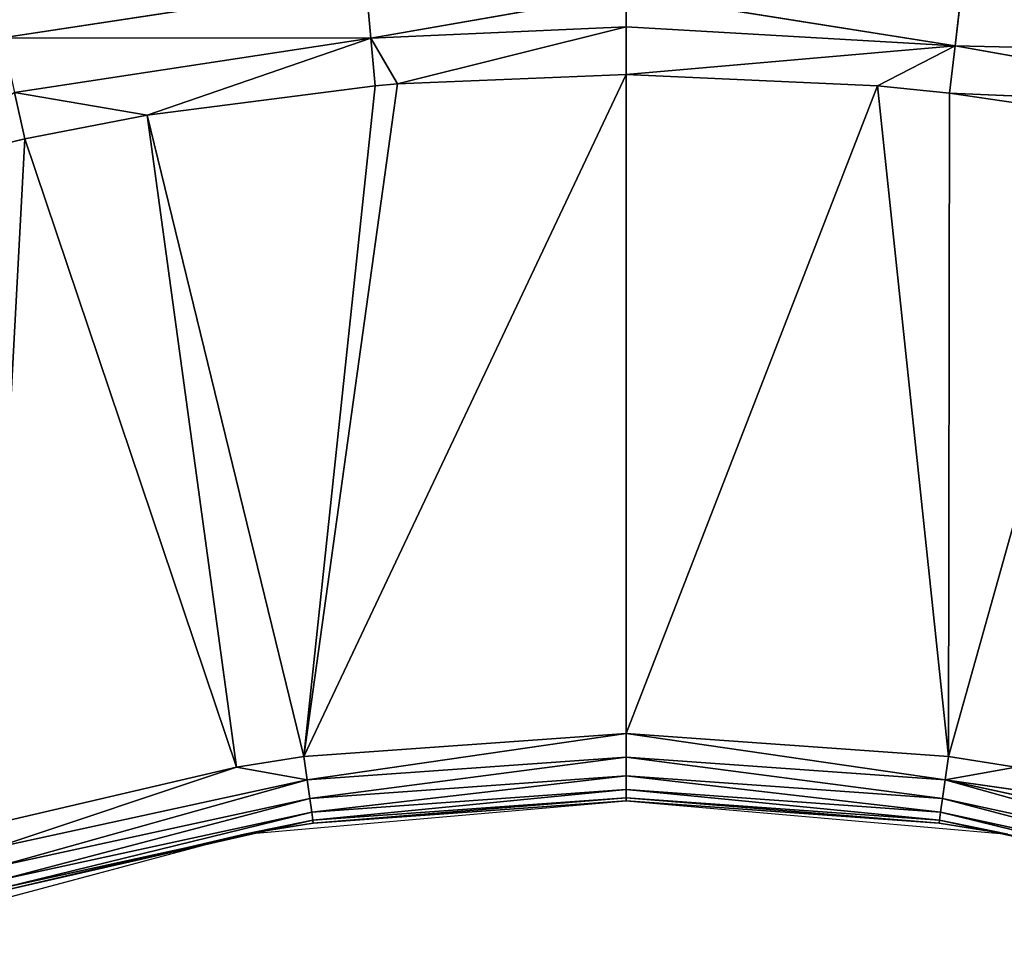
# Model space of a CAD drawing. Extents: x 0 to 605, y 0 to 400.
# Tile 567 of 656: x 298.02 to 305.18, y 219.89 to 226.54. Entities that reach past the tile are written whole.
import ezdxf

# ---------------------------------------------------------------- set-up
doc = ezdxf.new("R2010")
doc.units = 0
doc.header["$LTSCALE"] = 25.4
doc.layers.get('0').update_dxf_attribs({"linetype": 'CONTINUOUS'})

# ---------------------------------------------------------------- blocks, each defined once
blk = doc.blocks.new('ATLANTA610_-_S_STL')
at = {"color": 0}
for p, q in [((300.8018, 24.4529, 173.0743), (298.1586, 24.4405, 173.4762)), ((300.8018, 24.4529, 173.0743), (298.1586, 24.4405, 173.4762)), ((300.8018, 24.4529, 173.0743), (300.8385, 24.1073, 173.4805)), ((300.8018, 24.4529, 173.0743), (300.8385, 24.1073, 173.4805)), ((305.139, 24.4512, 173.1298), (305.0918, 24.1056, 173.5349)), ((305.139, 24.4512, 173.1298), (305.0918, 24.1056, 173.5349)), ((302.6974, 24.3255, 173.1543), (300.8385, 24.1073, 173.4805)), ((302.6974, 24.3255, 173.1543), (300.8385, 24.1073, 173.4805)), ((302.6975, 24.1097, 173.3983), (302.6974, 24.3255, 173.1543)), ((302.6975, 24.1097, 173.3983), (302.6974, 24.3255, 173.1543)), ((305.0918, 24.1056, 173.5349), (302.6974, 24.3255, 173.1543)), ((305.0918, 24.1056, 173.5349), (302.6974, 24.3255, 173.1543)), ((300.8385, 24.1073, 173.4805), (298.2464, 24.0949, 173.8744)), ((300.8385, 24.1073, 173.4805), (298.2464, 24.0949, 173.8744)), ((298.2464, 24.0949, 173.8744), (299.2104, 23.7389, 174.0406)), ((298.2464, 24.0949, 173.8744), (299.2104, 23.7389, 174.0406)), ((298.2464, 24.0949, 173.8744), (298.3214, 23.7334, 174.2127)), ((298.2464, 24.0949, 173.8744), (298.3214, 23.7334, 174.2127)), ((300.8385, 24.1073, 173.4805), (299.2104, 23.7389, 174.0406)), ((300.8385, 24.1073, 173.4805), (299.2104, 23.7389, 174.0406)), ((302.6975, 24.1097, 173.3983), (300.8385, 24.1073, 173.4805)), ((302.6975, 24.1097, 173.3983), (300.8385, 24.1073, 173.4805)), ((300.8385, 24.1073, 173.4805), (301.0324, 23.7462, 173.8117)), ((300.8385, 24.1073, 173.4805), (301.0324, 23.7462, 173.8117)), ((300.8385, 24.1073, 173.4805), (300.8699, 23.7458, 173.8255)), ((300.8385, 24.1073, 173.4805), (300.8699, 23.7458, 173.8255)), ((302.6975, 24.1097, 173.3983), (301.0324, 23.7462, 173.8117)), ((302.6975, 24.1097, 173.3983), (301.0324, 23.7462, 173.8117)), ((302.6974, 23.7482, 173.7448), (302.6975, 24.1097, 173.3983)), ((302.6974, 23.7482, 173.7448), (302.6975, 24.1097, 173.3983)), ((302.6974, 23.7482, 173.7448), (305.0918, 24.1056, 173.5349)), ((302.6974, 23.7482, 173.7448), (305.0918, 24.1056, 173.5349)), ((302.6975, 24.1097, 173.3983), (305.0918, 24.1056, 173.5349)), ((302.6975, 24.1097, 173.3983), (305.0918, 24.1056, 173.5349)), ((304.5276, 23.7458, 173.8257), (305.0918, 24.1056, 173.5349)), ((304.5276, 23.7458, 173.8257), (305.0918, 24.1056, 173.5349)), ((305.0514, 23.7441, 173.879), (305.0918, 24.1056, 173.5349)), ((305.0514, 23.7441, 173.879), (305.0918, 24.1056, 173.5349)), ((305.0514, 23.7441, 173.879), (307.6576, 24.0913, 173.9912)), ((305.0514, 23.7441, 173.879), (307.6576, 24.0913, 173.9912)), ((307.6576, 24.0913, 173.9912), (305.0918, 24.1056, 173.5349)), ((307.6576, 24.0913, 173.9912), (305.0918, 24.1056, 173.5349)), ((297.4132, 23.7266, 174.4306), (298.3214, 23.7334, 174.2127)), ((297.4132, 23.7266, 174.4306), (298.3214, 23.7334, 174.2127)), ((298.3214, 23.7334, 174.2127), (299.2104, 23.7389, 174.0406)), ((298.3214, 23.7334, 174.2127), (299.2104, 23.7389, 174.0406)), ((298.3214, 23.7334, 174.2127), (299.8626, 18.2168, 178.7842)), ((298.3214, 23.7334, 174.2127), (299.8626, 18.2168, 178.7842)), ((299.2104, 23.7389, 174.0406), (300.8699, 23.7458, 173.8255)), ((299.2104, 23.7389, 174.0406), (300.8699, 23.7458, 173.8255)), ((299.2104, 23.7389, 174.0406), (300.3509, 18.2168, 178.7065)), ((299.2104, 23.7389, 174.0406), (300.3509, 18.2168, 178.7065)), ((299.2104, 23.7389, 174.0406), (299.8626, 18.2168, 178.7842)), ((299.2104, 23.7389, 174.0406), (299.8626, 18.2168, 178.7842)), ((300.3509, 18.2168, 178.7065), (302.6974, 23.7482, 173.7448)), ((300.3509, 18.2168, 178.7065), (302.6974, 23.7482, 173.7448)), ((300.3509, 18.2168, 178.7065), (301.0324, 23.7462, 173.8117)), ((300.3509, 18.2168, 178.7065), (301.0324, 23.7462, 173.8117)), ((300.8699, 23.7458, 173.8255), (300.3509, 18.2168, 178.7065)), ((300.8699, 23.7458, 173.8255), (300.3509, 18.2168, 178.7065)), ((300.8699, 23.7458, 173.8255), (301.0324, 23.7462, 173.8117)), ((300.8699, 23.7458, 173.8255), (301.0324, 23.7462, 173.8117)), ((301.0324, 23.7462, 173.8117), (302.6974, 23.7482, 173.7448)), ((301.0324, 23.7462, 173.8117), (302.6974, 23.7482, 173.7448)), ((302.6974, 18.2168, 178.5386), (302.6974, 23.7482, 173.7448)), ((302.6974, 18.2168, 178.5386), (302.6974, 23.7482, 173.7448)), ((304.5276, 23.7458, 173.8257), (302.6974, 23.7482, 173.7448)), ((304.5276, 23.7458, 173.8257), (302.6974, 23.7482, 173.7448)), ((302.6974, 18.2168, 178.5386), (304.5276, 23.7458, 173.8257)), ((302.6974, 18.2168, 178.5386), (304.5276, 23.7458, 173.8257)), ((305.044, 18.2168, 178.7065), (304.5276, 23.7458, 173.8257)), ((305.044, 18.2168, 178.7065), (304.5276, 23.7458, 173.8257)), ((305.0514, 23.7441, 173.879), (304.5276, 23.7458, 173.8257)), ((305.0514, 23.7441, 173.879), (304.5276, 23.7458, 173.8257)), ((305.044, 18.2168, 178.7065), (305.0514, 23.7441, 173.879)), ((305.044, 18.2168, 178.7065), (305.0514, 23.7441, 173.879)), ((305.044, 18.2168, 178.7065), (306.3443, 23.738, 174.0685)), ((305.044, 18.2168, 178.7065), (306.3443, 23.738, 174.0685)), ((306.3443, 23.738, 174.0685), (305.0514, 23.7441, 173.879)), ((306.3443, 23.738, 174.0685), (305.0514, 23.7441, 173.879)), ((299.8626, 18.2168, 178.7842), (298.0521, 18.2168, 179.2065)), ((299.8626, 18.2168, 178.7842), (298.0521, 18.2168, 179.2065)), ((298.1003, 17.9884, 179.3707), (299.8626, 18.2168, 178.7842)), ((298.1003, 17.9884, 179.3707), (299.8626, 18.2168, 178.7842)), ((300.3509, 18.2168, 178.7065), (299.8626, 18.2168, 178.7842)), ((299.8626, 18.2168, 178.7842), (300.3752, 17.9884, 178.8758)), ((299.8626, 18.2168, 178.7842), (300.3752, 17.9884, 178.8758)), ((300.3509, 18.2168, 178.7065), (299.8626, 18.2168, 178.7842)), ((300.3752, 17.9884, 178.8758), (300.3509, 18.2168, 178.7065)), ((302.6974, 18.2168, 178.5386), (300.3509, 18.2168, 178.7065)), ((300.3752, 17.9884, 178.8758), (300.3509, 18.2168, 178.7065)), ((302.6974, 18.2168, 178.5386), (300.3509, 18.2168, 178.7065)), ((305.044, 18.2168, 178.7065), (302.6974, 18.2168, 178.5386)), ((302.6974, 18.2168, 178.5386), (302.6974, 17.9884, 178.7097)), ((302.6974, 18.2168, 178.5386), (302.6974, 17.9884, 178.7097)), ((305.044, 18.2168, 178.7065), (302.6974, 18.2168, 178.5386)), ((305.044, 18.2168, 178.7065), (305.0197, 17.9884, 178.8758)), ((305.0197, 17.9884, 178.8758), (305.5323, 18.2168, 178.7842)), ((305.0197, 17.9884, 178.8758), (305.5323, 18.2168, 178.7842)), ((305.0197, 17.9884, 178.8758), (307.3428, 18.2168, 179.2065)), ((305.0197, 17.9884, 178.8758), (307.3428, 18.2168, 179.2065)), ((305.044, 18.2168, 178.7065), (305.0197, 17.9884, 178.8758)), ((305.5323, 18.2168, 178.7842), (305.044, 18.2168, 178.7065)), ((305.5323, 18.2168, 178.7842), (305.044, 18.2168, 178.7065)), ((298.1003, 17.9884, 179.3707), (300.3752, 17.9884, 178.8758)), ((298.1003, 17.9884, 179.3707), (300.3752, 17.9884, 178.8758)), ((300.3947, 17.7379, 179.0112), (300.3752, 17.9884, 178.8758)), ((300.3752, 17.9884, 178.8758), (302.6974, 17.9884, 178.7097)), ((300.3752, 17.9884, 178.8758), (302.6974, 17.9884, 178.7097)), ((300.3947, 17.7379, 179.0112), (300.3752, 17.9884, 178.8758)), ((302.6974, 17.9884, 178.7097), (305.0197, 17.9884, 178.8758)), ((302.6974, 17.9884, 178.7097), (305.0197, 17.9884, 178.8758)), ((302.6974, 17.9884, 178.7097), (302.6974, 17.7379, 178.8465)), ((302.6974, 17.9884, 178.7097), (302.6974, 17.7379, 178.8465)), ((305.0197, 17.9884, 178.8758), (305.0002, 17.7379, 179.0112)), ((305.0197, 17.9884, 178.8758), (305.0002, 17.7379, 179.0112)), ((307.2946, 17.9884, 179.3707), (305.0197, 17.9884, 178.8758)), ((307.2946, 17.9884, 179.3707), (305.0197, 17.9884, 178.8758)), ((298.1388, 17.7379, 179.5019), (300.3947, 17.7379, 179.0112)), ((298.1388, 17.7379, 179.5019), (300.3947, 17.7379, 179.0112)), ((300.4089, 17.4705, 179.1099), (300.3947, 17.7379, 179.0112)), ((300.3947, 17.7379, 179.0112), (302.6974, 17.7379, 178.8465)), ((300.3947, 17.7379, 179.0112), (302.6974, 17.7379, 178.8465)), ((300.4089, 17.4705, 179.1099), (300.3947, 17.7379, 179.0112)), ((302.6974, 17.7379, 178.8465), (305.0002, 17.7379, 179.0112)), ((302.6974, 17.7379, 178.8465), (305.0002, 17.7379, 179.0112)), ((302.6974, 17.7379, 178.8465), (302.6974, 17.4705, 178.9462)), ((302.6974, 17.7379, 178.8465), (302.6974, 17.4705, 178.9462)), ((305.0002, 17.7379, 179.0112), (304.986, 17.4705, 179.1099)), ((305.0002, 17.7379, 179.0112), (304.986, 17.4705, 179.1099)), ((307.2561, 17.7379, 179.5019), (305.0002, 17.7379, 179.0112)), ((307.2561, 17.7379, 179.5019), (305.0002, 17.7379, 179.0112)), ((298.1669, 17.4705, 179.5976), (300.4089, 17.4705, 179.1099)), ((298.1669, 17.4705, 179.5976), (300.4089, 17.4705, 179.1099)), ((300.4175, 17.1917, 179.17), (300.4089, 17.4705, 179.1099)), ((300.4089, 17.4705, 179.1099), (302.6974, 17.4705, 178.9462)), ((300.4089, 17.4705, 179.1099), (302.6974, 17.4705, 178.9462)), ((300.4175, 17.1917, 179.17), (300.4089, 17.4705, 179.1099)), ((302.6974, 17.4705, 178.9462), (304.986, 17.4705, 179.1099)), ((302.6974, 17.4705, 178.9462), (304.986, 17.4705, 179.1099)), ((302.6974, 17.4705, 178.9462), (302.6974, 17.1917, 179.0069)), ((302.6974, 17.4705, 178.9462), (302.6974, 17.1917, 179.0069)), ((304.986, 17.4705, 179.1099), (304.9774, 17.1917, 179.17)), ((304.986, 17.4705, 179.1099), (304.9774, 17.1917, 179.17)), ((307.228, 17.4705, 179.5976), (304.986, 17.4705, 179.1099)), ((307.228, 17.4705, 179.5976), (304.986, 17.4705, 179.1099)), ((298.184, 17.1917, 179.6558), (300.4175, 17.1917, 179.17)), ((298.184, 17.1917, 179.6558), (300.4175, 17.1917, 179.17)), ((298.1897, 16.907, 179.6754), (300.4175, 17.1917, 179.17)), ((298.1897, 16.907, 179.6754), (300.4175, 17.1917, 179.17)), ((299.9191, 16.907, 179.2703), (300.4175, 17.1917, 179.17)), ((299.9191, 16.907, 179.2703), (300.4175, 17.1917, 179.17)), ((300.4175, 17.1917, 179.17), (302.6974, 17.1917, 179.0069)), ((300.4175, 17.1917, 179.17), (302.6974, 17.1917, 179.0069)), ((300.4175, 17.1917, 179.17), (300.4204, 16.907, 179.1901)), ((300.4175, 17.1917, 179.17), (300.4204, 16.907, 179.1901)), ((302.6974, 17.1917, 179.0069), (304.9774, 17.1917, 179.17)), ((302.6974, 17.1917, 179.0069), (304.9774, 17.1917, 179.17)), ((302.6974, 17.1917, 179.0069), (302.6974, 16.907, 179.0273)), ((302.6974, 17.1917, 179.0069), (302.6974, 16.907, 179.0273)), ((304.9774, 17.1917, 179.17), (304.9745, 16.907, 179.1901)), ((304.9774, 17.1917, 179.17), (304.9745, 16.907, 179.1901)), ((305.4758, 16.907, 179.2703), (304.9774, 17.1917, 179.17)), ((305.4758, 16.907, 179.2703), (304.9774, 17.1917, 179.17)), ((307.2109, 17.1917, 179.6558), (304.9774, 17.1917, 179.17)), ((307.2109, 17.1917, 179.6558), (304.9774, 17.1917, 179.17)), ((299.9191, 0.0661, 179.2703), (298.1897, 16.907, 179.6754)), ((299.9191, 16.907, 179.2703), (298.1897, 16.907, 179.6754)), ((299.9191, 0.0661, 179.2703), (298.1897, 16.907, 179.6754)), ((299.9191, 16.907, 179.2703), (298.1897, 16.907, 179.6754)), ((300.4204, 16.907, 179.1901), (299.9191, 0.0661, 179.2703)), ((300.4204, 16.907, 179.1901), (299.9191, 0.0661, 179.2703)), ((300.4204, 16.907, 179.1901), (299.9191, 16.907, 179.2703)), ((299.9191, 16.907, 179.2703), (299.9191, 0.0661, 179.2703)), ((299.9191, 16.907, 179.2703), (299.9191, 0.0661, 179.2703)), ((300.4204, 16.907, 179.1901), (299.9191, 16.907, 179.2703)), ((302.6974, 0.0661, 179.0273), (300.4204, 16.907, 179.1901)), ((302.6974, 16.907, 179.0273), (300.4204, 16.907, 179.1901)), ((302.6974, 0.0661, 179.0273), (300.4204, 16.907, 179.1901)), ((302.6974, 16.907, 179.0273), (300.4204, 16.907, 179.1901)), ((304.9745, 16.907, 179.1901), (302.6974, 0.0661, 179.0273)), ((304.9745, 16.907, 179.1901), (302.6974, 0.0661, 179.0273)), ((304.9745, 16.907, 179.1901), (302.6974, 16.907, 179.0273)), ((302.6974, 16.907, 179.0273), (302.6974, 0.0661, 179.0273)), ((302.6974, 16.907, 179.0273), (302.6974, 0.0661, 179.0273)), ((304.9745, 16.907, 179.1901), (302.6974, 16.907, 179.0273)), ((305.4758, 0.0661, 179.2703), (304.9745, 16.907, 179.1901)), ((305.4758, 16.907, 179.2703), (304.9745, 16.907, 179.1901)), ((305.4758, 0.0661, 179.2703), (304.9745, 16.907, 179.1901)), ((305.4758, 16.907, 179.2703), (304.9745, 16.907, 179.1901)), ((297.2251, 0.0661, 179.9922), (299.9191, 0.0661, 179.2703)), ((299.9191, 0.0661, 179.2703), (302.6974, 0.0661, 179.0273)), ((302.6974, 0.0661, 179.0273), (305.4758, 0.0661, 179.2703))]:
    blk.add_line(p, q, dxfattribs=at)
mesh = blk.add_polyface(dxfattribs=at)
corners = [(298.0627, 24.7438, 173.0388), (300.8018, 24.4529, 173.0743), (300.7617, 24.7562, 172.6284), (298.1586, 24.4405, 173.4762)]
mesh.append_faces([[corners[k] for k in face] for face in [(0, 1, 2), (1, 0, 3)]], dxfattribs={"vtx0": -1, "color": 0})
mesh = blk.add_polyface(dxfattribs=at)
corners = [(305.139, 24.4512, 173.1298), (307.8623, 24.7402, 173.1604), (305.1907, 24.7545, 172.685), (307.7554, 24.4368, 173.5953)]
mesh.append_faces([[corners[k] for k in face] for face in [(0, 1, 2), (1, 0, 3)]], dxfattribs={"vtx0": -1, "color": 0})
mesh = blk.add_polyface(dxfattribs=at)
corners = [(298.1586, 24.4405, 173.4762), (300.8385, 24.1073, 173.4805), (300.8018, 24.4529, 173.0743), (298.2464, 24.0949, 173.8744)]
mesh.append_faces([[corners[k] for k in face] for face in [(0, 1, 2), (1, 0, 3)]], dxfattribs={"vtx0": -1, "color": 0})
mesh = blk.add_polyface(dxfattribs=at)
corners = [(300.8385, 24.1073, 173.4805), (302.6974, 24.3255, 173.1543), (300.8018, 24.4529, 173.0743)]
mesh.append_faces([[corners[k] for k in face] for face in [(0, 1, 2)]], dxfattribs={"color": 0})
mesh = blk.add_polyface(dxfattribs=at)
corners = [(305.0918, 24.1056, 173.5349), (305.139, 24.4512, 173.1298), (302.6974, 24.3255, 173.1543)]
mesh.append_faces([[corners[k] for k in face] for face in [(0, 1, 2)]], dxfattribs={"color": 0})
mesh = blk.add_polyface(dxfattribs=at)
corners = [(305.0918, 24.1056, 173.5349), (307.7554, 24.4368, 173.5953), (305.139, 24.4512, 173.1298), (307.6576, 24.0913, 173.9912)]
mesh.append_faces([[corners[k] for k in face] for face in [(0, 1, 2), (1, 0, 3)]], dxfattribs={"vtx0": -1, "color": 0})
mesh = blk.add_polyface(dxfattribs=at)
corners = [(300.8385, 24.1073, 173.4805), (302.6975, 24.1097, 173.3983), (302.6974, 24.3255, 173.1543)]
mesh.append_faces([[corners[k] for k in face] for face in [(0, 1, 2)]], dxfattribs={"color": 0})
mesh = blk.add_polyface(dxfattribs=at)
corners = [(305.0918, 24.1056, 173.5349), (302.6974, 24.3255, 173.1543), (302.6975, 24.1097, 173.3983)]
mesh.append_faces([[corners[k] for k in face] for face in [(0, 1, 2)]], dxfattribs={"color": 0})
mesh = blk.add_polyface(dxfattribs=at)
corners = [(298.3214, 23.7334, 174.2127), (298.2464, 24.0949, 173.8744), (297.4132, 23.7266, 174.4306)]
mesh.append_faces([[corners[k] for k in face] for face in [(0, 1, 2)]], dxfattribs={"color": 0})
mesh = blk.add_polyface(dxfattribs=at)
corners = [(300.8385, 24.1073, 173.4805), (298.2464, 24.0949, 173.8744), (299.2104, 23.7389, 174.0406)]
mesh.append_faces([[corners[k] for k in face] for face in [(0, 1, 2)]], dxfattribs={"color": 0})
mesh = blk.add_polyface(dxfattribs=at)
corners = [(299.2104, 23.7389, 174.0406), (298.2464, 24.0949, 173.8744), (298.3214, 23.7334, 174.2127)]
mesh.append_faces([[corners[k] for k in face] for face in [(0, 1, 2)]], dxfattribs={"color": 0})
mesh = blk.add_polyface(dxfattribs=at)
corners = [(300.8699, 23.7458, 173.8255), (300.8385, 24.1073, 173.4805), (299.2104, 23.7389, 174.0406)]
mesh.append_faces([[corners[k] for k in face] for face in [(0, 1, 2)]], dxfattribs={"color": 0})
mesh = blk.add_polyface(dxfattribs=at)
corners = [(302.6975, 24.1097, 173.3983), (300.8385, 24.1073, 173.4805), (301.0324, 23.7462, 173.8117)]
mesh.append_faces([[corners[k] for k in face] for face in [(0, 1, 2)]], dxfattribs={"color": 0})
mesh = blk.add_polyface(dxfattribs=at)
corners = [(301.0324, 23.7462, 173.8117), (300.8385, 24.1073, 173.4805), (300.8699, 23.7458, 173.8255)]
mesh.append_faces([[corners[k] for k in face] for face in [(0, 1, 2)]], dxfattribs={"color": 0})
mesh = blk.add_polyface(dxfattribs=at)
corners = [(302.6975, 24.1097, 173.3983), (301.0324, 23.7462, 173.8117), (302.6974, 23.7482, 173.7448)]
mesh.append_faces([[corners[k] for k in face] for face in [(0, 1, 2)]], dxfattribs={"color": 0})
mesh = blk.add_polyface(dxfattribs=at)
corners = [(305.0918, 24.1056, 173.5349), (302.6975, 24.1097, 173.3983), (302.6974, 23.7482, 173.7448)]
mesh.append_faces([[corners[k] for k in face] for face in [(0, 1, 2)]], dxfattribs={"color": 0})
mesh = blk.add_polyface(dxfattribs=at)
corners = [(305.0918, 24.1056, 173.5349), (302.6974, 23.7482, 173.7448), (304.5276, 23.7458, 173.8257)]
mesh.append_faces([[corners[k] for k in face] for face in [(0, 1, 2)]], dxfattribs={"color": 0})
mesh = blk.add_polyface(dxfattribs=at)
corners = [(305.0918, 24.1056, 173.5349), (304.5276, 23.7458, 173.8257), (305.0514, 23.7441, 173.879)]
mesh.append_faces([[corners[k] for k in face] for face in [(0, 1, 2)]], dxfattribs={"color": 0})
mesh = blk.add_polyface(dxfattribs=at)
corners = [(307.6576, 24.0913, 173.9912), (305.0918, 24.1056, 173.5349), (305.0514, 23.7441, 173.879)]
mesh.append_faces([[corners[k] for k in face] for face in [(0, 1, 2)]], dxfattribs={"color": 0})
mesh = blk.add_polyface(dxfattribs=at)
corners = [(307.6576, 24.0913, 173.9912), (305.0514, 23.7441, 173.879), (306.3443, 23.738, 174.0685)]
mesh.append_faces([[corners[k] for k in face] for face in [(0, 1, 2)]], dxfattribs={"color": 0})
mesh = blk.add_polyface(dxfattribs=at)
corners = [(298.0521, 18.2168, 179.2065), (298.3214, 23.7334, 174.2127), (297.4132, 23.7266, 174.4306), (299.8626, 18.2168, 178.7842)]
mesh.append_faces([[corners[k] for k in face] for face in [(0, 1, 2), (1, 0, 3)]], dxfattribs={"vtx0": -1, "color": 0})
mesh = blk.add_polyface(dxfattribs=at)
corners = [(299.8626, 18.2168, 178.7842), (299.2104, 23.7389, 174.0406), (298.3214, 23.7334, 174.2127)]
mesh.append_faces([[corners[k] for k in face] for face in [(0, 1, 2)]], dxfattribs={"color": 0})
mesh = blk.add_polyface(dxfattribs=at)
corners = [(300.8699, 23.7458, 173.8255), (299.2104, 23.7389, 174.0406), (300.3509, 18.2168, 178.7065)]
mesh.append_faces([[corners[k] for k in face] for face in [(0, 1, 2)]], dxfattribs={"color": 0})
mesh = blk.add_polyface(dxfattribs=at)
corners = [(300.3509, 18.2168, 178.7065), (299.2104, 23.7389, 174.0406), (299.8626, 18.2168, 178.7842)]
mesh.append_faces([[corners[k] for k in face] for face in [(0, 1, 2)]], dxfattribs={"color": 0})
mesh = blk.add_polyface(dxfattribs=at)
corners = [(302.6974, 23.7482, 173.7448), (301.0324, 23.7462, 173.8117), (300.3509, 18.2168, 178.7065)]
mesh.append_faces([[corners[k] for k in face] for face in [(0, 1, 2)]], dxfattribs={"color": 0})
mesh = blk.add_polyface(dxfattribs=at)
corners = [(302.6974, 23.7482, 173.7448), (300.3509, 18.2168, 178.7065), (302.6974, 18.2168, 178.5386)]
mesh.append_faces([[corners[k] for k in face] for face in [(0, 1, 2)]], dxfattribs={"color": 0})
mesh = blk.add_polyface(dxfattribs=at)
corners = [(301.0324, 23.7462, 173.8117), (300.8699, 23.7458, 173.8255), (300.3509, 18.2168, 178.7065)]
mesh.append_faces([[corners[k] for k in face] for face in [(0, 1, 2)]], dxfattribs={"color": 0})
mesh = blk.add_polyface(dxfattribs=at)
corners = [(304.5276, 23.7458, 173.8257), (302.6974, 23.7482, 173.7448), (302.6974, 18.2168, 178.5386)]
mesh.append_faces([[corners[k] for k in face] for face in [(0, 1, 2)]], dxfattribs={"color": 0})
mesh = blk.add_polyface(dxfattribs=at)
corners = [(305.044, 18.2168, 178.7065), (304.5276, 23.7458, 173.8257), (302.6974, 18.2168, 178.5386)]
mesh.append_faces([[corners[k] for k in face] for face in [(0, 1, 2)]], dxfattribs={"color": 0})
mesh = blk.add_polyface(dxfattribs=at)
corners = [(305.0514, 23.7441, 173.879), (304.5276, 23.7458, 173.8257), (305.044, 18.2168, 178.7065)]
mesh.append_faces([[corners[k] for k in face] for face in [(0, 1, 2)]], dxfattribs={"color": 0})
mesh = blk.add_polyface(dxfattribs=at)
corners = [(306.3443, 23.738, 174.0685), (305.0514, 23.7441, 173.879), (305.044, 18.2168, 178.7065)]
mesh.append_faces([[corners[k] for k in face] for face in [(0, 1, 2)]], dxfattribs={"color": 0})
mesh = blk.add_polyface(dxfattribs=at)
corners = [(306.3443, 23.738, 174.0685), (305.044, 18.2168, 178.7065), (305.5323, 18.2168, 178.7842)]
mesh.append_faces([[corners[k] for k in face] for face in [(0, 1, 2)]], dxfattribs={"color": 0})
mesh = blk.add_polyface(dxfattribs=at)
corners = [(299.8626, 18.2168, 178.7842), (298.0521, 18.2168, 179.2065), (298.1003, 17.9884, 179.3707)]
mesh.append_faces([[corners[k] for k in face] for face in [(0, 1, 2)]], dxfattribs={"color": 0})
mesh = blk.add_polyface(dxfattribs=at)
corners = [(300.3752, 17.9884, 178.8758), (299.8626, 18.2168, 178.7842), (298.1003, 17.9884, 179.3707)]
mesh.append_faces([[corners[k] for k in face] for face in [(0, 1, 2)]], dxfattribs={"color": 0})
mesh = blk.add_polyface(dxfattribs=at)
corners = [(300.3752, 17.9884, 178.8758), (300.3509, 18.2168, 178.7065), (299.8626, 18.2168, 178.7842)]
mesh.append_faces([[corners[k] for k in face] for face in [(0, 1, 2)]], dxfattribs={"color": 0})
mesh = blk.add_polyface(dxfattribs=at)
corners = [(300.3752, 17.9884, 178.8758), (302.6974, 18.2168, 178.5386), (300.3509, 18.2168, 178.7065), (302.6974, 17.9884, 178.7097)]
mesh.append_faces([[corners[k] for k in face] for face in [(0, 1, 2), (1, 0, 3)]], dxfattribs={"vtx0": -1, "color": 0})
mesh = blk.add_polyface(dxfattribs=at)
corners = [(305.0197, 17.9884, 178.8758), (302.6974, 18.2168, 178.5386), (302.6974, 17.9884, 178.7097), (305.044, 18.2168, 178.7065)]
mesh.append_faces([[corners[k] for k in face] for face in [(0, 1, 2), (1, 0, 3)]], dxfattribs={"vtx0": -1, "color": 0})
mesh = blk.add_polyface(dxfattribs=at)
corners = [(305.5323, 18.2168, 178.7842), (305.044, 18.2168, 178.7065), (305.0197, 17.9884, 178.8758)]
mesh.append_faces([[corners[k] for k in face] for face in [(0, 1, 2)]], dxfattribs={"color": 0})
mesh = blk.add_polyface(dxfattribs=at)
corners = [(307.3428, 18.2168, 179.2065), (305.5323, 18.2168, 178.7842), (305.0197, 17.9884, 178.8758)]
mesh.append_faces([[corners[k] for k in face] for face in [(0, 1, 2)]], dxfattribs={"color": 0})
mesh = blk.add_polyface(dxfattribs=at)
corners = [(307.3428, 18.2168, 179.2065), (305.0197, 17.9884, 178.8758), (307.2946, 17.9884, 179.3707)]
mesh.append_faces([[corners[k] for k in face] for face in [(0, 1, 2)]], dxfattribs={"color": 0})
mesh = blk.add_polyface(dxfattribs=at)
corners = [(298.1388, 17.7379, 179.5019), (300.3752, 17.9884, 178.8758), (298.1003, 17.9884, 179.3707), (300.3947, 17.7379, 179.0112)]
mesh.append_faces([[corners[k] for k in face] for face in [(0, 1, 2), (1, 0, 3)]], dxfattribs={"vtx0": -1, "color": 0})
mesh = blk.add_polyface(dxfattribs=at)
corners = [(300.3947, 17.7379, 179.0112), (302.6974, 17.9884, 178.7097), (300.3752, 17.9884, 178.8758), (302.6974, 17.7379, 178.8465)]
mesh.append_faces([[corners[k] for k in face] for face in [(0, 1, 2), (1, 0, 3)]], dxfattribs={"vtx0": -1, "color": 0})
mesh = blk.add_polyface(dxfattribs=at)
corners = [(305.0002, 17.7379, 179.0112), (302.6974, 17.9884, 178.7097), (302.6974, 17.7379, 178.8465), (305.0197, 17.9884, 178.8758)]
mesh.append_faces([[corners[k] for k in face] for face in [(0, 1, 2), (1, 0, 3)]], dxfattribs={"vtx0": -1, "color": 0})
mesh = blk.add_polyface(dxfattribs=at)
corners = [(307.2561, 17.7379, 179.5019), (305.0197, 17.9884, 178.8758), (305.0002, 17.7379, 179.0112), (307.2946, 17.9884, 179.3707)]
mesh.append_faces([[corners[k] for k in face] for face in [(0, 1, 2), (1, 0, 3)]], dxfattribs={"vtx0": -1, "color": 0})
mesh = blk.add_polyface(dxfattribs=at)
corners = [(298.1669, 17.4705, 179.5976), (300.3947, 17.7379, 179.0112), (298.1388, 17.7379, 179.5019), (300.4089, 17.4705, 179.1099)]
mesh.append_faces([[corners[k] for k in face] for face in [(0, 1, 2), (1, 0, 3)]], dxfattribs={"vtx0": -1, "color": 0})
mesh = blk.add_polyface(dxfattribs=at)
corners = [(300.4089, 17.4705, 179.1099), (302.6974, 17.7379, 178.8465), (300.3947, 17.7379, 179.0112), (302.6974, 17.4705, 178.9462)]
mesh.append_faces([[corners[k] for k in face] for face in [(0, 1, 2), (1, 0, 3)]], dxfattribs={"vtx0": -1, "color": 0})
mesh = blk.add_polyface(dxfattribs=at)
corners = [(304.986, 17.4705, 179.1099), (302.6974, 17.7379, 178.8465), (302.6974, 17.4705, 178.9462), (305.0002, 17.7379, 179.0112)]
mesh.append_faces([[corners[k] for k in face] for face in [(0, 1, 2), (1, 0, 3)]], dxfattribs={"vtx0": -1, "color": 0})
mesh = blk.add_polyface(dxfattribs=at)
corners = [(307.228, 17.4705, 179.5976), (305.0002, 17.7379, 179.0112), (304.986, 17.4705, 179.1099), (307.2561, 17.7379, 179.5019)]
mesh.append_faces([[corners[k] for k in face] for face in [(0, 1, 2), (1, 0, 3)]], dxfattribs={"vtx0": -1, "color": 0})
mesh = blk.add_polyface(dxfattribs=at)
corners = [(298.184, 17.1917, 179.6558), (300.4089, 17.4705, 179.1099), (298.1669, 17.4705, 179.5976), (300.4175, 17.1917, 179.17)]
mesh.append_faces([[corners[k] for k in face] for face in [(0, 1, 2), (1, 0, 3)]], dxfattribs={"vtx0": -1, "color": 0})
mesh = blk.add_polyface(dxfattribs=at)
corners = [(300.4175, 17.1917, 179.17), (302.6974, 17.4705, 178.9462), (300.4089, 17.4705, 179.1099), (302.6974, 17.1917, 179.0069)]
mesh.append_faces([[corners[k] for k in face] for face in [(0, 1, 2), (1, 0, 3)]], dxfattribs={"vtx0": -1, "color": 0})
mesh = blk.add_polyface(dxfattribs=at)
corners = [(304.9774, 17.1917, 179.17), (302.6974, 17.4705, 178.9462), (302.6974, 17.1917, 179.0069), (304.986, 17.4705, 179.1099)]
mesh.append_faces([[corners[k] for k in face] for face in [(0, 1, 2), (1, 0, 3)]], dxfattribs={"vtx0": -1, "color": 0})
mesh = blk.add_polyface(dxfattribs=at)
corners = [(307.2109, 17.1917, 179.6558), (304.986, 17.4705, 179.1099), (304.9774, 17.1917, 179.17), (307.228, 17.4705, 179.5976)]
mesh.append_faces([[corners[k] for k in face] for face in [(0, 1, 2), (1, 0, 3)]], dxfattribs={"vtx0": -1, "color": 0})
mesh = blk.add_polyface(dxfattribs=at)
corners = [(300.4175, 17.1917, 179.17), (298.184, 17.1917, 179.6558), (298.1897, 16.907, 179.6754)]
mesh.append_faces([[corners[k] for k in face] for face in [(0, 1, 2)]], dxfattribs={"color": 0})
mesh = blk.add_polyface(dxfattribs=at)
corners = [(300.4175, 17.1917, 179.17), (298.1897, 16.907, 179.6754), (299.9191, 16.907, 179.2703)]
mesh.append_faces([[corners[k] for k in face] for face in [(0, 1, 2)]], dxfattribs={"color": 0})
mesh = blk.add_polyface(dxfattribs=at)
corners = [(300.4204, 16.907, 179.1901), (300.4175, 17.1917, 179.17), (299.9191, 16.907, 179.2703)]
mesh.append_faces([[corners[k] for k in face] for face in [(0, 1, 2)]], dxfattribs={"color": 0})
mesh = blk.add_polyface(dxfattribs=at)
corners = [(300.4204, 16.907, 179.1901), (302.6974, 17.1917, 179.0069), (300.4175, 17.1917, 179.17), (302.6974, 16.907, 179.0273)]
mesh.append_faces([[corners[k] for k in face] for face in [(0, 1, 2), (1, 0, 3)]], dxfattribs={"vtx0": -1, "color": 0})
mesh = blk.add_polyface(dxfattribs=at)
corners = [(304.9745, 16.907, 179.1901), (302.6974, 17.1917, 179.0069), (302.6974, 16.907, 179.0273), (304.9774, 17.1917, 179.17)]
mesh.append_faces([[corners[k] for k in face] for face in [(0, 1, 2), (1, 0, 3)]], dxfattribs={"vtx0": -1, "color": 0})
mesh = blk.add_polyface(dxfattribs=at)
corners = [(305.4758, 16.907, 179.2703), (304.9774, 17.1917, 179.17), (304.9745, 16.907, 179.1901)]
mesh.append_faces([[corners[k] for k in face] for face in [(0, 1, 2)]], dxfattribs={"color": 0})
mesh = blk.add_polyface(dxfattribs=at)
corners = [(307.2109, 17.1917, 179.6558), (304.9774, 17.1917, 179.17), (305.4758, 16.907, 179.2703)]
mesh.append_faces([[corners[k] for k in face] for face in [(0, 1, 2)]], dxfattribs={"color": 0})
mesh = blk.add_polyface(dxfattribs=at)
corners = [(299.9191, 0.0661, 179.2703), (298.1897, 16.907, 179.6754), (297.2251, 0.0661, 179.9922)]
mesh.append_faces([[corners[k] for k in face] for face in [(0, 1, 2)]], dxfattribs={"color": 0})
mesh = blk.add_polyface(dxfattribs=at)
corners = [(299.9191, 16.907, 179.2703), (298.1897, 16.907, 179.6754), (299.9191, 0.0661, 179.2703)]
mesh.append_faces([[corners[k] for k in face] for face in [(0, 1, 2)]], dxfattribs={"color": 0})
mesh = blk.add_polyface(dxfattribs=at)
corners = [(302.6974, 0.0661, 179.0273), (300.4204, 16.907, 179.1901), (299.9191, 0.0661, 179.2703)]
mesh.append_faces([[corners[k] for k in face] for face in [(0, 1, 2)]], dxfattribs={"color": 0})
mesh = blk.add_polyface(dxfattribs=at)
corners = [(300.4204, 16.907, 179.1901), (299.9191, 16.907, 179.2703), (299.9191, 0.0661, 179.2703)]
mesh.append_faces([[corners[k] for k in face] for face in [(0, 1, 2)]], dxfattribs={"color": 0})
mesh = blk.add_polyface(dxfattribs=at)
corners = [(302.6974, 16.907, 179.0273), (300.4204, 16.907, 179.1901), (302.6974, 0.0661, 179.0273)]
mesh.append_faces([[corners[k] for k in face] for face in [(0, 1, 2)]], dxfattribs={"color": 0})
mesh = blk.add_polyface(dxfattribs=at)
corners = [(305.4758, 0.0661, 179.2703), (304.9745, 16.907, 179.1901), (302.6974, 0.0661, 179.0273)]
mesh.append_faces([[corners[k] for k in face] for face in [(0, 1, 2)]], dxfattribs={"color": 0})
mesh = blk.add_polyface(dxfattribs=at)
corners = [(304.9745, 16.907, 179.1901), (302.6974, 16.907, 179.0273), (302.6974, 0.0661, 179.0273)]
mesh.append_faces([[corners[k] for k in face] for face in [(0, 1, 2)]], dxfattribs={"color": 0})
mesh = blk.add_polyface(dxfattribs=at)
corners = [(305.4758, 16.907, 179.2703), (304.9745, 16.907, 179.1901), (305.4758, 0.0661, 179.2703)]
mesh.append_faces([[corners[k] for k in face] for face in [(0, 1, 2)]], dxfattribs={"color": 0})

msp = doc.modelspace()

# ---------------------------------------------------------------- block references
at = {"color": 254, "extrusion": (0, -1, 5.55112e-17)}
msp.add_blockref('ATLANTA610_-_S_STL', (-0.2686, -0.0661, -399.8831), dxfattribs=at)

doc.saveas('drawing.dxf')
